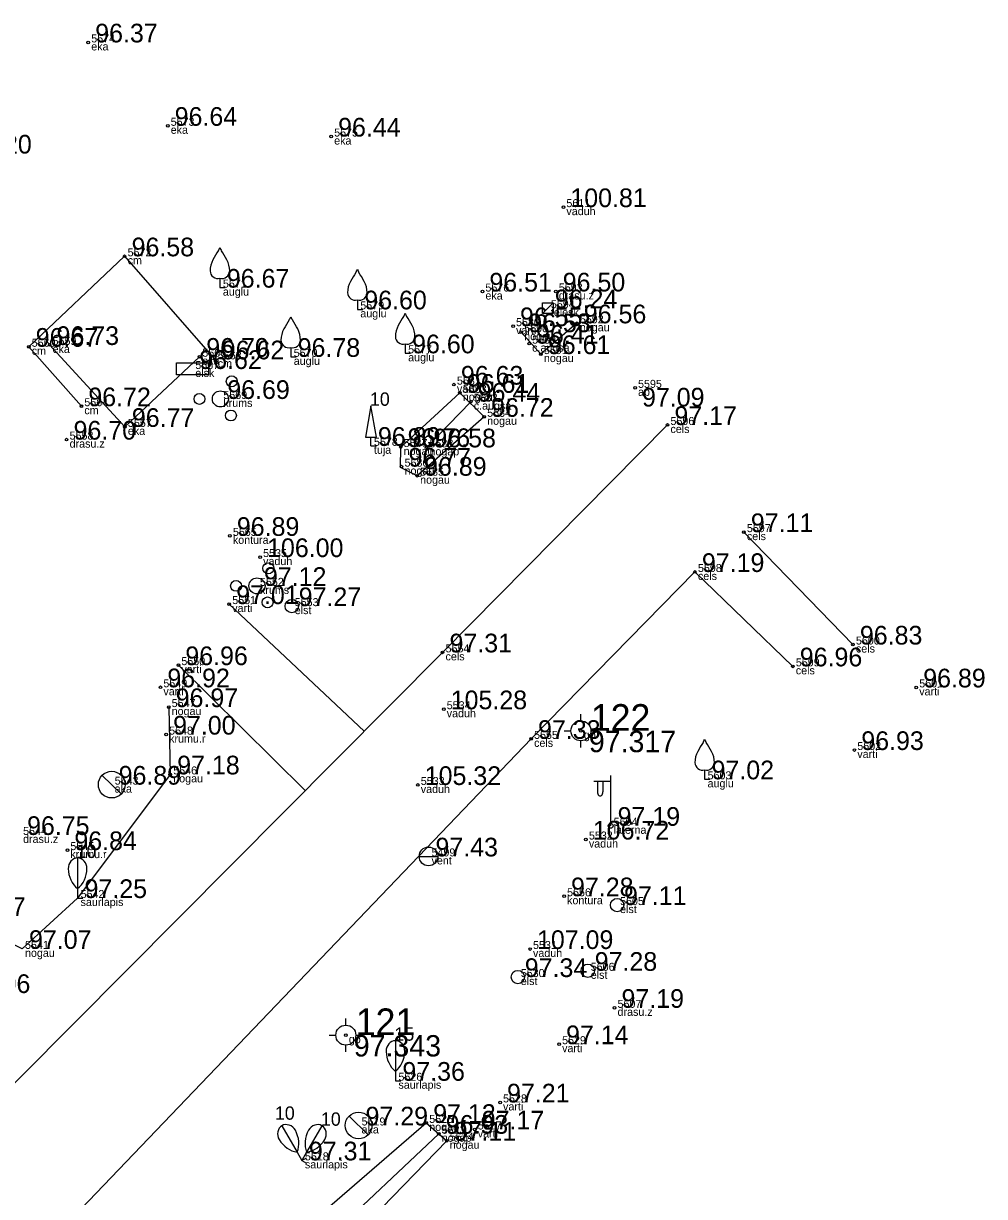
# Model space of a CAD drawing. Extents: x 614911 to 615803, y 262110 to 264311.
# Drawn here: x 615182.4 to 615218.43, y 264266.76 to 264310.72 of the extents above; entities that cross this region are included whole.
import ezdxf

# ---------------------------------------------------------------- set-up
doc = ezdxf.new("R2010")
doc.units = 0
for name, color, linetype in [('Level 1', 7, 'Continuous'), ('Level 12', 7, 'Continuous'), ('Level 18', 7, 'Continuous'), ('Level 19', 7, 'Continuous'), ('Level 31', 7, 'Continuous'), ('Level 37', 7, 'Continuous'), ('Level 40', 7, 'Continuous'), ('Level 44', 7, 'Continuous'), ('Level 49', 7, 'Continuous'), ('Level 53', 7, 'Continuous'), ('Level 54', 7, 'Continuous'), ('Level 57', 7, 'Continuous'), ('Level 58', 7, 'Continuous')]:
    doc.layers.add(name, color=color, linetype=linetype)

msp = doc.modelspace()

# ---------------------------------------------------------------- linework, layer by layer
at = {"layer": 'Level 1'}
for p, q in [((615189.767, 264301.172), (615189.767, 264300.82)), ((615189.767, 264300.82), (615189.967, 264300.82)), ((615194.919, 264300.358), (615194.919, 264300.006)), ((615194.919, 264300.006), (615195.119, 264300.006)), ((615196.711, 264298.711), (615196.711, 264298.359)), ((615192.422, 264298.578), (615192.422, 264298.226)), ((615196.711, 264298.359), (615196.911, 264298.359)), ((615192.422, 264298.226), (615192.622, 264298.226)), ((615195.429, 264294.892), (615195.429, 264295.212)), ((615195.429, 264294.892), (615195.639, 264294.892)), ((615207.935, 264282.745), (615207.935, 264282.393)), ((615207.935, 264282.393), (615208.135, 264282.393)), ((615184.433, 264278.296), (615184.433, 264277.944)), ((615184.433, 264277.944), (615184.633, 264277.944)), ((615196.347, 264271.448), (615196.347, 264271.096)), ((615196.347, 264271.096), (615196.547, 264271.096)), ((615192.666, 264268.416), (615192.842, 264268.111)), ((615193.018, 264268.416), (615192.842, 264268.111)), ((615192.842, 264268.111), (615193.015, 264268.211)), ((615192.842, 264268.111), (615193.015, 264268.011))]:
    msp.add_line(p, q, dxfattribs=at)
msp.add_lwpolyline([(615195.219, 264295.212), (615195.639, 264295.212), (615195.429, 264296.392)], close=True, dxfattribs=at)
for points in [[(615184.433, 264279.444), (615184.433, 264278.296)], [(615196.347, 264272.596), (615196.347, 264271.448)], [(615192.092, 264269.41), (615192.666, 264268.416)], [(615193.592, 264269.41), (615193.018, 264268.416)]]:
    msp.add_lwpolyline(points, dxfattribs=at)
for centre, radius in [((615190.211, 264297.308), 0.207), ((615189.784, 264296.648), 0.301), ((615189, 264296.648), 0.204), ((615190.179, 264296.028), 0.205), ((615191.584, 264290.302), 0.207), ((615191.157, 264289.642), 0.301), ((615190.373, 264289.642), 0.204), ((615191.552, 264289.022), 0.205)]:
    msp.add_circle(centre, radius, dxfattribs=at)
for centre, radius, start, end in [((615189.35, 264302.458), 0.439, 324.3837, 341.712), ((615190.184, 264302.458), 0.439, 198.288, 215.6163), ((615190.291, 264301.445), 0.89, 151.757, 179.9138), ((615202.392, 264294.424), 14.88, 148.4844, 149.9901), ((615177.142, 264294.424), 14.88, 30.0099, 31.5156), ((615189.243, 264301.445), 0.89, 0.0862, 28.243), ((615189.691, 264301.451), 0.29, 181.0782, 285.2823), ((615189.843, 264301.451), 0.29, 254.7177, 358.9218), ((615207.544, 264293.61), 14.88, 148.4844, 149.9901), ((615194.502, 264301.644), 0.439, 324.3837, 341.712), ((615195.336, 264301.644), 0.439, 198.288, 215.6163), ((615182.294, 264293.61), 14.88, 30.0099, 31.5156), ((615195.443, 264300.631), 0.89, 151.757, 179.9138), ((615194.395, 264300.631), 0.89, 0.0862, 28.243), ((615194.843, 264300.637), 0.29, 181.0782, 285.2823), ((615194.995, 264300.637), 0.29, 254.7177, 358.9218), ((615205.047, 264291.83), 14.88, 148.4844, 149.9901), ((615192.005, 264299.864), 0.439, 324.3837, 341.712), ((615192.839, 264299.864), 0.439, 198.288, 215.6163), ((615179.797, 264291.83), 14.88, 30.0099, 31.5156), ((615209.336, 264291.963), 14.88, 148.4844, 149.9901), ((615196.294, 264299.997), 0.439, 324.3837, 341.712), ((615197.128, 264299.997), 0.439, 198.288, 215.6163), ((615184.086, 264291.963), 14.88, 30.0099, 31.5156), ((615192.946, 264298.851), 0.89, 151.757, 179.9138), ((615191.898, 264298.851), 0.89, 0.0862, 28.243), ((615197.235, 264298.984), 0.89, 151.757, 179.9138), ((615196.187, 264298.984), 0.89, 0.0862, 28.243), ((615192.346, 264298.857), 0.29, 181.0782, 285.2823), ((615192.498, 264298.857), 0.29, 254.7177, 358.9218), ((615196.635, 264298.99), 0.29, 181.0782, 285.2823), ((615196.787, 264298.99), 0.29, 254.7177, 358.9218), ((615220.56, 264275.997), 14.88, 148.4844, 149.9901), ((615207.518, 264284.031), 0.439, 324.3837, 341.712), ((615208.352, 264284.031), 0.439, 198.288, 215.6163), ((615195.31, 264275.997), 14.88, 30.0099, 31.5156), ((615208.459, 264283.018), 0.89, 151.757, 179.9138), ((615207.411, 264283.018), 0.89, 0.0862, 28.243), ((615207.859, 264283.024), 0.29, 181.0782, 285.2823), ((615208.011, 264283.024), 0.29, 254.7177, 358.9218)]:
    msp.add_arc(centre, radius, start, end, dxfattribs=at)
for centre, major_axis, start_param, end_param in [((615184.433, 264279.044), (0, 0.4), 0, 1.570796), ((615184.433, 264279.044), (0, -0.4), 1.570796, 3.141593), ((615184.908, 264279.067), (0, -0.943), 4.7372, 5.669711), ((615183.958, 264279.067), (0, -0.943), 0.613474, 1.545985), ((615196.347, 264272.196), (0, 0.4), 0, 1.570796), ((615196.347, 264272.196), (0, -0.4), 1.570796, 3.141593), ((615196.822, 264272.219), (0, -0.943), 4.7372, 5.669711), ((615195.872, 264272.219), (0, -0.943), 0.613474, 1.545985), ((615192.292, 264269.064), (-0.2, 0.346), 0, 1.570796), ((615192.292, 264269.064), (0.2, -0.346), 1.570796, 3.141593), ((615193.392, 264269.064), (0.2, 0.346), 0, 1.570796), ((615193.392, 264269.064), (-0.2, -0.346), 1.570796, 3.141593), ((615192.692, 264269.322), (0.472, -0.817), 4.7372, 5.669711), ((615191.869, 264268.846), (0.472, -0.817), 0.613474, 1.545985), ((615193.815, 264268.846), (-0.472, -0.817), 4.7372, 5.669711), ((615192.992, 264269.322), (-0.472, -0.817), 0.613474, 1.545985)]:
    msp.add_ellipse(centre, major_axis=major_axis, ratio=0.875, start_param=start_param, end_param=end_param, dxfattribs=at)
at = {"layer": 'Level 12'}
for p, q in [((615185.353, 264282.541), (615186.071, 264281.845)), ((615197.236, 264279.503), (615197.938, 264279.503)), ((615194.607, 264269.768), (615195.325, 264269.072))]:
    msp.add_line(p, q, dxfattribs=at)
for centre, radius in [((615185.712, 264282.193), 0.5), ((615197.587, 264279.503), 0.351), ((615194.966, 264269.42), 0.5)]:
    msp.add_circle(centre, radius, dxfattribs=at)
at = {"layer": 'Level 18'}
msp.add_lwpolyline([(615188.134, 264297.996), (615189.334, 264297.996), (615189.334, 264297.546), (615188.134, 264297.546)], close=True, dxfattribs=at)
for centre in [(615192.46, 264288.883), (615204.654, 264277.68), (615203.555, 264275.216), (615200.933, 264274.983)]:
    msp.add_circle(centre, 0.25, dxfattribs=at)
at = {"layer": 'Level 19'}
for p, q in [((615203.298, 264284.585), (615203.298, 264284.835)), ((615202.673, 264284.21), (615202.923, 264284.21)), ((615203.673, 264284.21), (615203.923, 264284.21)), ((615203.298, 264283.585), (615203.298, 264283.835)), ((615194.487, 264273.18), (615194.487, 264273.43)), ((615193.862, 264272.805), (615194.112, 264272.805)), ((615194.862, 264272.805), (615195.112, 264272.805)), ((615194.487, 264272.18), (615194.487, 264272.43))]:
    msp.add_line(p, q, dxfattribs=at)
for centre, radius in [((615203.298, 264284.21), 0.375), ((615203.298, 264284.21), 0.05), ((615194.487, 264272.805), 0.375), ((615194.487, 264272.805), 0.05)]:
    msp.add_circle(centre, radius, dxfattribs=at)
at = {"layer": 'Level 31'}
msp.add_line((615197.51, 264294.833), (615199.169, 264296.546), dxfattribs=at)
for points in [[(615203.147, 264299.483), (615201.799, 264298.33), (615201.062, 264299.149)], [(615187.848, 264285.1), (615187.906, 264282.577), (615184.433, 264277.944), (615182.351, 264276.037), (615179.881, 264277.267)], [(615188.214, 264259.358), (615193.813, 264265.187), (615197.97, 264269.109)]]:
    msp.add_lwpolyline(points, dxfattribs=at)
for points in [[(615199.672, 264295.979), (615197.16, 264293.771), (615196.541, 264294.076), (615196.542, 264294.846), (615198.76, 264296.877)], [(615187.694, 264259.779), (615187.928, 264260.574), (615193.242, 264265.835), (615197.502, 264269.515), (615198.27, 264268.848), (615194.221, 264264.674), (615188.69, 264258.651)]]:
    msp.add_lwpolyline(points, close=True, dxfattribs=at)
at = {"layer": 'Level 37'}
for p, q in [((615186.197, 264301.994), (615189.576, 264298.132)), ((615213.494, 264287.444), (615209.407, 264291.657))]:
    msp.add_line(p, q, dxfattribs=at)
for points in [[(615186.197, 264301.994), (615182.602, 264298.604), (615184.575, 264296.375)], [(615206.543, 264295.672), (615198.113, 264287.15), (615178.346, 264267.271), (615163.701, 264252.18), (615159.392, 264248.822), (615156.501, 264246.709), (615155.777, 264247.335), (615153.999, 264246.472), (615154.351, 264246.05), (615152.873, 264244.823), (615150.779, 264244.513), (615145.321, 264247.417)], [(615188.031, 264258.19), (615184.296, 264262.431), (615182.886, 264264.532), (615201.431, 264283.908), (615207.573, 264290.163), (615211.241, 264286.626)], [(615190.118, 264288.96), (615195.17, 264284.191)], [(615192.968, 264281.975), (615188.211, 264286.672)]]:
    msp.add_lwpolyline(points, dxfattribs=at)
at = {"layer": 'Level 40'}
for p, q in [((615183.384, 264298.671), (615186.207, 264295.6)), ((615186.207, 264295.6), (615188.996, 264298.23))]:
    msp.add_line(p, q, dxfattribs=at)
at = {"layer": 'Level 44'}
for p, q in [((615204.414, 264280.651), (615204.414, 264282.534)), ((615204.414, 264282.314), (615203.779, 264282.314)), ((615203.914, 264282.314), (615203.914, 264281.922)), ((615204.124, 264282.314), (615204.124, 264281.922))]:
    msp.add_line(p, q, dxfattribs=at)
msp.add_circle((615204.414, 264280.651), 0.09, dxfattribs=at)
msp.add_ellipse((615204.019, 264281.922), major_axis=(0, 0.151), ratio=0.695971, start_param=1.570796, end_param=4.712389, dxfattribs=at)
at = {"layer": 'Level 49'}
for p, q in [((615201.859, 264299.85), (615201.859, 264300.244)), ((615201.859, 264300.244), (615202.261, 264300.244))]:
    msp.add_line(p, q, dxfattribs=at)
msp.add_lwpolyline([(615201.859, 264299.85), (615202.261, 264300.244), (615202.261, 264299.85)], close=True, dxfattribs=at)
at = {"layer": 'Level 57'}
for centre in [(615184.833, 264310.01), (615187.811, 264306.885), (615193.938, 264306.482), (615202.642, 264303.837), (615186.197, 264301.994), (615199.607, 264300.673), (615202.357, 264300.677), (615200.755, 264299.376), (615201.062, 264299.149), (615203.147, 264299.483), (615183.384, 264298.671), (615201.357, 264298.72), (615182.602, 264298.604), (615188.996, 264298.23), (615201.799, 264298.33), (615189.576, 264298.132), (615198.54, 264297.185), (615205.328, 264297.064), (615198.76, 264296.877), (615199.169, 264296.546), (615184.575, 264296.375), (615186.207, 264295.6), (615199.672, 264295.979), (615206.543, 264295.672), (615184.022, 264295.124), (615196.542, 264294.846), (615197.51, 264294.833), (615196.576, 264294.111), (615197.16, 264293.771), (615209.407, 264291.657), (615190.142, 264291.516), (615191.274, 264290.722), (615207.573, 264290.163), (615190.118, 264288.96), (615213.494, 264287.444), (615198.113, 264287.15), (615188.211, 264286.672), (615211.241, 264286.626), (615187.537, 264285.841), (615215.868, 264285.837), (615187.848, 264285.1), (615198.157, 264285.019), (615187.752, 264284.069), (615201.431, 264283.908), (615213.547, 264283.491), (615187.906, 264282.577), (615197.184, 264282.18), (615203.486, 264280.136), (615184.051, 264279.739), (615202.668, 264278.01), (615201.391, 264276.033), (615204.559, 264273.828), (615202.481, 264272.466), (615200.268, 264270.283), (615197.502, 264269.515), (615199.32, 264269.269), (615197.97, 264269.109), (615198.27, 264268.848)]:
    msp.add_circle(centre, 0.05, dxfattribs=at)
at = {"layer": 'Level 58'}
for centre in [(615184.833, 264310.01), (615187.811, 264306.885), (615193.938, 264306.482), (615202.642, 264303.837), (615186.197, 264301.994), (615199.607, 264300.673), (615202.357, 264300.677), (615200.755, 264299.376), (615201.062, 264299.149), (615203.147, 264299.483), (615183.384, 264298.671), (615201.357, 264298.72), (615182.602, 264298.604), (615188.996, 264298.23), (615201.799, 264298.33), (615189.576, 264298.132), (615198.54, 264297.185), (615205.328, 264297.064), (615198.76, 264296.877), (615199.169, 264296.546), (615184.575, 264296.375), (615186.207, 264295.6), (615199.672, 264295.979), (615206.543, 264295.672), (615184.022, 264295.124), (615196.542, 264294.846), (615197.51, 264294.833), (615196.576, 264294.111), (615197.16, 264293.771), (615209.407, 264291.657), (615190.142, 264291.516), (615191.274, 264290.722), (615207.573, 264290.163), (615190.118, 264288.96), (615213.494, 264287.444), (615198.113, 264287.15), (615188.211, 264286.672), (615211.241, 264286.626), (615187.537, 264285.841), (615215.868, 264285.837), (615187.848, 264285.1), (615198.157, 264285.019), (615187.752, 264284.069), (615201.431, 264283.908), (615213.547, 264283.491), (615187.906, 264282.577), (615197.184, 264282.18), (615203.486, 264280.136), (615184.051, 264279.739), (615202.668, 264278.01), (615201.391, 264276.033), (615204.559, 264273.828), (615202.481, 264272.466), (615200.268, 264270.283), (615197.502, 264269.515), (615199.32, 264269.269), (615197.97, 264269.109), (615198.27, 264268.848)]:
    msp.add_circle(centre, 0.05, dxfattribs=at)

# ---------------------------------------------------------------- texts
at = {"layer": 'Level 1'}
for s, p in [(' 10', (615195.204, 264296.392)), (' 10', (615184.208, 264279.444)), (' 15', (615196.122, 264272.596)), (' 10', (615191.642, 264269.635)), (' 10', (615193.367, 264269.41))]:
    msp.add_text(s, height=0.5, dxfattribs=at).set_placement(p)
at = {"layer": 'Level 19'}
for s, height, p in [(' 122', 1, (615203.298, 264284.21)), (' 97.317', 0.8, (615203.298, 264283.41)), (' 121', 1, (615194.487, 264272.805)), (' 97.343', 0.8, (615194.487, 264272.005))]:
    msp.add_text(s, height=height, dxfattribs=at).set_placement(p)
at = {"layer": 'Level 53'}
for s, p in [(' eka', (615184.833, 264309.71)), (' eka', (615187.811, 264306.585)), (' eka', (615193.938, 264306.182)), (' vaduh', (615202.642, 264303.537)), (' cm', (615186.197, 264301.694)), (' auglu', (615189.767, 264300.52)), (' eka', (615199.607, 264300.373)), (' drasu.z', (615202.357, 264300.377)), (' auglu', (615194.919, 264299.706)), (' telesk', (615202.06, 264299.747)), (' varti', (615200.755, 264299.076)), (' nogau', (615203.147, 264299.183)), (' nogau', (615201.062, 264298.849)), (' cm', (615182.602, 264298.304)), (' eka', (615183.384, 264298.371)), (' auglu', (615196.711, 264298.059)), (' c.augsa', (615201.357, 264298.42)), (' nogau', (615201.799, 264298.03)), (' eka', (615188.996, 264297.93)), (' cm', (615189.576, 264297.832)), (' auglu', (615192.422, 264297.926)), (' elsk', (615188.734, 264297.471)), (' varti', (615198.54, 264296.885)), (' ap', (615205.328, 264296.764)), (' krums', (615189.784, 264296.348)), (' nogau', (615198.76, 264296.577)), (' cm', (615184.575, 264296.075)), (' c.augsa', (615199.169, 264296.246)), (' nogau', (615199.672, 264295.679)), (' cels', (615206.543, 264295.372)), (' eka', (615186.207, 264295.3)), (' drasu.z', (615184.022, 264294.824)), (' tuja', (615195.429, 264294.592)), (' nogau', (615196.542, 264294.546)), (' nogap', (615197.51, 264294.533)), (' nogau', (615196.576, 264293.811)), (' nogau', (615197.16, 264293.471)), (' cels', (615209.407, 264291.357)), (' kontura', (615190.142, 264291.216)), (' vaduh', (615191.274, 264290.422)), (' cels', (615207.573, 264289.863)), (' krums', (615191.157, 264289.342)), (' varti', (615190.118, 264288.66)), (' elst', (615192.46, 264288.583)), (' cels', (615213.494, 264287.144)), (' cels', (615198.113, 264286.85)), (' varti', (615188.211, 264286.372)), (' cels', (615211.241, 264286.326)), (' varti', (615187.537, 264285.541)), (' varti', (615215.868, 264285.537)), (' nogau', (615187.848, 264284.8)), (' vaduh', (615198.157, 264284.719)), (' krumu.r', (615187.752, 264283.769)), (' cels', (615201.431, 264283.608)), (' gp', (615203.298, 264283.91)), (' varti', (615213.547, 264283.191)), (' nogau', (615187.906, 264282.277)), (' aka', (615185.712, 264281.893)), (' vaduh', (615197.184, 264281.88)), (' auglu', (615207.935, 264282.093)), (' drasu.z', (615182.279, 264280.007)), (' laterna', (615204.414, 264280.351)), (' vaduh', (615203.486, 264279.836)), (' krumu.r', (615184.051, 264279.439)), (' vent', (615197.587, 264279.203)), (' saurlapis', (615184.433, 264277.644)), (' kontura', (615202.668, 264277.71)), (' elst', (615204.654, 264277.38)), (' nogau', (615182.351, 264275.737)), (' vaduh', (615201.391, 264275.733)), (' elst', (615200.933, 264274.683)), (' elst', (615203.555, 264274.916)), (' drasu.z', (615204.559, 264273.528)), (' gp', (615194.487, 264272.505)), (' varti', (615202.481, 264272.166)), (' saurlapis', (615196.347, 264270.796)), (' varti', (615200.268, 264269.983)), (' aka', (615194.966, 264269.12)), (' nogau', (615197.502, 264269.215)), (' varti', (615199.32, 264268.969)), (' nogap', (615197.97, 264268.809)), (' nogau', (615198.27, 264268.548)), (' saurlapis', (615192.842, 264267.811))]:
    msp.add_text(s, height=0.3, dxfattribs=at).set_placement(p)
at = {"layer": 'Level 54'}
for s, p in [(' 5574', (615184.833, 264310.01)), (' 5573', (615187.811, 264306.885)), (' 5575', (615193.938, 264306.482)), (' 5611', (615202.642, 264303.837)), (' 5572', (615186.197, 264301.994)), (' 5571', (615189.767, 264300.82)), (' 5576', (615199.607, 264300.673)), (' 5593', (615202.357, 264300.677)), (' 5579', (615194.919, 264300.006)), (' 5594', (615202.06, 264300.047)), (' 5580', (615200.755, 264299.376)), (' 5592', (615203.147, 264299.483)), (' 5590', (615201.062, 264299.149)), (' 5560', (615182.602, 264298.604)), (' 5559', (615183.384, 264298.671)), (' 5589', (615201.357, 264298.72)), (' 5566', (615188.996, 264298.23)), (' 5568', (615189.576, 264298.132)), (' 5570', (615192.422, 264298.226)), (' 5577', (615196.711, 264298.359)), (' 5591', (615201.799, 264298.33)), (' 5567', (615188.734, 264297.771)), (' 5581', (615198.54, 264297.185)), (' 5569', (615189.784, 264296.648)), (' 5583', (615198.76, 264296.877)), (' 5595', (615205.328, 264297.064)), (' 5564', (615184.575, 264296.375)), (' 5582', (615199.169, 264296.546)), (' 5584', (615199.672, 264295.979)), (' 5557', (615186.207, 264295.6)), (' 5596', (615206.543, 264295.672)), (' 5558', (615184.022, 264295.124)), (' 5578', (615195.429, 264294.892)), (' 5587', (615196.542, 264294.846)), (' 5588', (615197.51, 264294.833)), (' 5586', (615196.576, 264294.111)), (' 5585', (615197.16, 264293.771)), (' 5565', (615190.142, 264291.516)), (' 5597', (615209.407, 264291.657)), (' 5535', (615191.274, 264290.722)), (' 5598', (615207.573, 264290.163)), (' 5552', (615191.157, 264289.642)), (' 5551', (615190.118, 264288.96)), (' 5553', (615192.46, 264288.883)), (' 5600', (615213.494, 264287.444)), (' 5554', (615198.113, 264287.15)), (' 5550', (615188.211, 264286.672)), (' 5599', (615211.241, 264286.626)), (' 5549', (615187.537, 264285.841)), (' 5601', (615215.868, 264285.837)), (' 5547', (615187.848, 264285.1)), (' 5534', (615198.157, 264285.019)), (' 5548', (615187.752, 264284.069)), (' 5555', (615201.431, 264283.908)), (' 5602', (615213.547, 264283.491)), (' 5546', (615187.906, 264282.577)), (' 5543', (615185.712, 264282.193)), (' 5533', (615197.184, 264282.18)), (' 5603', (615207.935, 264282.393)), (' 5604', (615204.414, 264280.651)), (' 5544', (615182.279, 264280.307)), (' 5532', (615203.486, 264280.136)), (' 5545', (615184.051, 264279.739)), (' 5499', (615197.587, 264279.503)), (' 5542', (615184.433, 264277.944)), (' 5556', (615202.668, 264278.01)), (' 5605', (615204.654, 264277.68)), (' 5541', (615182.351, 264276.037)), (' 5531', (615201.391, 264276.033)), (' 5606', (615203.555, 264275.216)), (' 5530', (615200.933, 264274.983)), (' 5607', (615204.559, 264273.828)), (' 5529', (615202.481, 264272.466)), (' 5526', (615196.347, 264271.096)), (' 5528', (615200.268, 264270.283)), (' 5519', (615194.966, 264269.42)), (' 5525', (615197.502, 264269.515)), (' 5523', (615197.97, 264269.109)), (' 5527', (615199.32, 264269.269)), (' 5524', (615198.27, 264268.848)), (' 5518', (615192.842, 264268.111))]:
    msp.add_text(s, height=0.3, dxfattribs=at).set_placement(p)
at = {"layer": 'Level 58'}
for s, p in [(' 96.37', (615184.833, 264310.01)), (' 96.64', (615187.811, 264306.885)), (' 96.44', (615193.938, 264306.482)), (' 96.20', (615180.113, 264305.845)), (' 100.81', (615202.642, 264303.837)), (' 96.58', (615186.197, 264301.994)), (' 96.67', (615189.767, 264300.82)), (' 96.51', (615199.607, 264300.673)), (' 96.50', (615202.357, 264300.677)), (' 96.60', (615194.919, 264300.006)), (' 96.24', (615202.06, 264300.047)), (' 96.55', (615200.755, 264299.376)), (' 96.56', (615203.147, 264299.483)), (' 96.53', (615201.062, 264299.149)), (' 96.67', (615182.602, 264298.604)), (' 96.73', (615183.384, 264298.671)), (' 96.41', (615201.357, 264298.72)), (' 96.70', (615188.996, 264298.23)), (' 96.62', (615189.576, 264298.132)), (' 96.78', (615192.422, 264298.226)), (' 96.60', (615196.711, 264298.359)), (' 96.61', (615201.799, 264298.33)), (' 96.62', (615188.734, 264297.771)), (' 96.63', (615198.54, 264297.185)), (' 96.61', (615198.76, 264296.877)), (' 96.72', (615184.575, 264296.375)), (' 96.69', (615189.784, 264296.648)), (' 96.44', (615199.169, 264296.546)), (' 97.09', (615205.328, 264296.364)), (' 96.72', (615199.672, 264295.979)), (' 96.77', (615186.207, 264295.6)), (' 97.17', (615206.543, 264295.672)), (' 96.70', (615184.022, 264295.124)), (' 96.89', (615195.429, 264294.892)), (' 96.76', (615196.542, 264294.846)), (' 96.58', (615197.51, 264294.833)), (' 96.77', (615196.576, 264294.111)), (' 96.89', (615197.16, 264293.771)), (' 96.89', (615190.142, 264291.516)), (' 97.11', (615209.407, 264291.657)), (' 106.00', (615191.274, 264290.722)), (' 97.19', (615207.573, 264290.163)), (' 97.12', (615191.157, 264289.642)), (' 97.01', (615190.118, 264288.96)), (' 97.27', (615192.46, 264288.883)), (' 96.83', (615213.494, 264287.444)), (' 97.31', (615198.113, 264287.15)), (' 96.96', (615188.211, 264286.672)), (' 96.96', (615211.241, 264286.626)), (' 96.92', (615187.537, 264285.841)), (' 96.89', (615215.868, 264285.837)), (' 96.97', (615187.848, 264285.1)), (' 105.28', (615198.157, 264285.019)), (' 97.00', (615187.752, 264284.069)), (' 97.33', (615201.431, 264283.908)), (' 96.93', (615213.547, 264283.491)), (' 96.89', (615185.712, 264282.193)), (' 97.18', (615187.906, 264282.577)), (' 105.32', (615197.184, 264282.18)), (' 97.02', (615207.935, 264282.393)), (' 97.19', (615204.414, 264280.651)), (' 96.75', (615182.279, 264280.307)), (' 106.72', (615203.486, 264280.136)), (' 96.84', (615184.051, 264279.739)), (' 97.43', (615197.587, 264279.503)), (' 97.25', (615184.433, 264277.944)), (' 97.28', (615202.668, 264278.01)), (' 97.11', (615204.654, 264277.68)), (' 96.67', (615179.881, 264277.267)), (' 97.07', (615182.351, 264276.037)), (' 107.09', (615201.391, 264276.033)), (' 97.28', (615203.555, 264275.216)), (' 97.34', (615200.933, 264274.983)), (' 97.06', (615180.06, 264274.384)), (' 97.19', (615204.559, 264273.828)), (' 97.14', (615202.481, 264272.466)), (' 97.36', (615196.347, 264271.096)), (' 97.21', (615200.268, 264270.283)), (' 97.29', (615194.966, 264269.42)), (' 97.12', (615197.502, 264269.515)), (' 96.93', (615197.97, 264269.109)), (' 97.17', (615199.32, 264269.269)), (' 97.11', (615198.27, 264268.848)), (' 97.31', (615192.842, 264268.111))]:
    msp.add_text(s, height=0.7, dxfattribs=at).set_placement(p)

doc.saveas('drawing.dxf')
